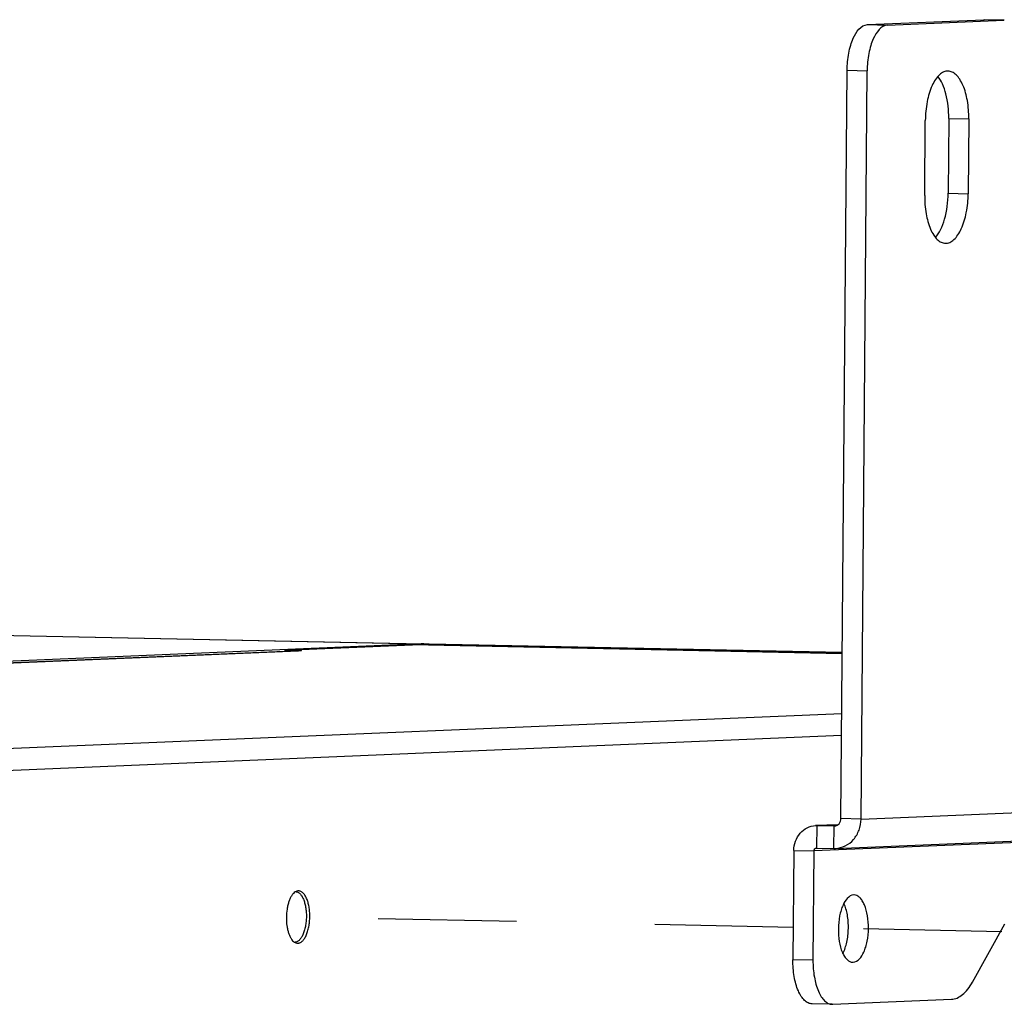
# Model space of a CAD drawing. Header units: millimetres. Extents: x 0 to 1750, y -1720 to 477.
# Tile 274 of 317: x 1111 to 1177, y -802 to -736. Entities that reach past the tile are written whole.
import ezdxf

# ---------------------------------------------------------------- set-up
doc = ezdxf.new("R2010")
doc.units = ezdxf.units.MM
doc.header["$LTSCALE"] = 92.51
doc.linetypes.add('DASHED', pattern=[0.2, 0.1, -0.1])
for name, color, linetype in [('20_ALL_FEATURES', 7, 'CONTINUOUS'), ('8002_SP-M4-1DXF_CONTINUOUS_LINE', 7, 'CONTINUOUS'), ('DE-11-067467DXF_CONTINUOUS_LINE', 7, 'CONTINUOUS'), ('DE-11-080277DXF_CONTINUOUS_LINE', 7, 'CONTINUOUS'), ('DE-11-080278DXF_CONTINUOUS_LINE', 7, 'CONTINUOUS'), ('DE-13-001875DXF_CONTINUOUS_LINE', 7, 'CONTINUOUS')]:
    doc.layers.add(name, color=color, linetype=linetype)

msp = doc.modelspace()

# ---------------------------------------------------------------- linework, layer by layer
at = {"layer": '20_ALL_FEATURES', "linetype": 'DASHED'}
for p, q in [((1162.811, -796.473), (1128.937, -795.769)), ((1232.259, -797.918), (1165.83, -796.536))]:
    msp.add_line(p, q, dxfattribs=at)
at = {"layer": '8002_SP-M4-1DXF_CONTINUOUS_LINE'}
for points, knots in [([(1129.557, -794.087), (1129.581, -794.088), (1129.631, -794.096), (1129.703, -794.123), (1129.773, -794.165), (1129.867, -794.245), (1129.974, -794.383), (1130.08, -794.591), (1130.166, -794.84), (1130.228, -795.123), (1130.266, -795.43), (1130.273, -795.641), (1130.272, -795.749)], [0, 0, 0, 0, 0.037637, 0.076735, 0.11843, 0.163577, 0.266069, 0.386163, 0.522833, 0.673355, 0.833899, 1, 1, 1, 1]), ([(1130.272, -795.749), (1130.271, -795.861), (1130.26, -796.081), (1130.214, -796.401), (1130.142, -796.698), (1130.046, -796.959), (1129.929, -797.176), (1129.814, -797.319), (1129.713, -797.4), (1129.639, -797.443), (1129.563, -797.468), (1129.512, -797.474), (1129.486, -797.474)], [0, 0, 0, 0, 0.164814, 0.325181, 0.476245, 0.613767, 0.73463, 0.837468, 0.882563, 0.924043, 0.962791, 1, 1, 1, 1])]:
    msp.add_open_spline(points, degree=3, knots=knots, dxfattribs=at)
at = {"layer": 'DE-11-067467DXF_CONTINUOUS_LINE'}
for p, q in [((1167.78, -736.172), (1175.542, -735.846)), ((1167.78, -736.172), (1169.122, -736.2)), ((1169.122, -736.2), (1176.884, -735.874)), ((1175.542, -735.846), (1175.58, -735.846)), ((1176.884, -735.874), (1175.542, -735.846)), ((1176.921, -735.873), (1175.58, -735.846)), ((1176.921, -735.874), (1176.884, -735.874)), ((1166.001, -789.21), (1166.414, -739.227)), ((1166.414, -739.227), (1167.755, -739.255)), ((1167.343, -789.238), (1167.755, -739.255)), ((1171.599, -747.588), (1171.64, -742.589)), ((1173.206, -742.439), (1173.165, -747.438)), ((1173.206, -742.439), (1174.547, -742.467)), ((1174.547, -742.467), (1174.506, -747.466)), ((1173.165, -747.438), (1174.506, -747.466)), ((1167.343, -789.238), (1252.326, -785.669)), ((1165.638, -791.199), (1250.621, -787.63)), ((1249.178, -787.803), (1164.195, -791.372)), ((1165.807, -789.614), (1164.302, -789.677)), ((1164.302, -789.678), (1164.388, -789.676)), ((1164.388, -789.676), (1164.375, -791.175)), ((1165.804, -789.617), (1164.388, -789.676)), ((1164.388, -789.676), (1165.55, -789.7)), ((1165.538, -791.2), (1165.55, -789.7)), ((1165.55, -789.7), (1165.575, -789.699)), ((1165.55, -789.7), (1165.575, -789.7)), ((1167.343, -789.238), (1166.001, -789.21)), ((1162.853, -791.344), (1162.793, -798.641)), ((1162.853, -791.344), (1164.195, -791.372)), ((1164.195, -791.372), (1164.134, -798.669)), ((1164.375, -791.175), (1165.538, -791.2)), ((1165.538, -791.2), (1165.638, -791.197)), ((1166.881, -794.308), (1166.853, -794.308)), ((1174.795, -800.124), (1176.956, -796.228)), ((1164.134, -798.669), (1162.793, -798.641)), ((1166.788, -798.806), (1166.816, -798.806)), ((1165.452, -801.612), (1173.389, -801.278)), ((1165.414, -801.612), (1164.072, -801.584)), ((1165.414, -801.612), (1165.452, -801.612))]:
    msp.add_line(p, q, dxfattribs=at)
for points, knots in [([(1166.414, -739.227), (1166.417, -738.841), (1166.468, -738.276), (1166.642, -737.56), (1166.896, -736.844), (1167.339, -736.19), (1167.78, -736.172)], [0, 0, 0, 0, 0.329365, 0.482762, 0.622778, 1, 1, 1, 1]), ([(1169.122, -736.2), (1168.68, -736.218), (1168.238, -736.872), (1167.983, -737.588), (1167.809, -738.304), (1167.758, -738.869), (1167.755, -739.255)], [0, 0, 0, 0, 0.377222, 0.517238, 0.670635, 1, 1, 1, 1]), ([(1173.161, -739.279), (1173.063, -739.277), (1172.849, -739.324), (1172.563, -739.526), (1172.305, -739.841), (1171.986, -740.431), (1171.719, -741.362), (1171.644, -742.164), (1171.64, -742.589)], [0, 0, 0, 0, 0.075567, 0.161652, 0.264324, 0.385196, 0.673907, 1, 1, 1, 1]), ([(1173.206, -742.439), (1173.21, -741.89), (1173.134, -741.097), (1172.824, -740.164), (1172.608, -739.785), (1172.484, -739.633)], [0, 0, 0, 0, 0.560253, 0.800489, 1, 1, 1, 1]), ([(1174.547, -742.467), (1174.551, -742.06), (1174.494, -741.294), (1174.259, -740.402), (1173.968, -739.836), (1173.729, -739.532), (1173.459, -739.333), (1173.256, -739.281), (1173.161, -739.279)], [0, 0, 0, 0, 0.327578, 0.614864, 0.734954, 0.83727, 0.923625, 1, 1, 1, 1]), ([(1171.599, -747.588), (1171.596, -747.995), (1171.652, -748.761), (1171.887, -749.653), (1172.178, -750.219), (1172.418, -750.523), (1172.687, -750.722), (1172.89, -750.774), (1172.985, -750.776)], [0, 0, 0, 0, 0.327578, 0.614864, 0.734954, 0.83727, 0.923625, 1, 1, 1, 1]), ([(1172.322, -750.394), (1172.46, -750.24), (1172.704, -749.844), (1173.059, -748.863), (1173.16, -748.021), (1173.165, -747.438)], [0, 0, 0, 0, 0.198874, 0.439932, 1, 1, 1, 1]), ([(1172.985, -750.776), (1173.083, -750.778), (1173.297, -750.731), (1173.583, -750.529), (1173.841, -750.214), (1174.161, -749.624), (1174.427, -748.693), (1174.503, -747.891), (1174.506, -747.466)], [0, 0, 0, 0, 0.075567, 0.161652, 0.264324, 0.385196, 0.673907, 1, 1, 1, 1]), ([(1162.853, -791.344), (1162.855, -791.132), (1162.929, -790.711), (1163.243, -790.167), (1163.721, -789.787), (1164.111, -789.685), (1164.302, -789.677)], [0, 0, 0, 0, 0.262678, 0.517767, 0.76245, 1, 1, 1, 1]), ([(1165.575, -789.7), (1165.687, -789.695), (1165.921, -789.574), (1166, -789.331), (1166.001, -789.21)], [0, 0, 0, 0, 0.480857, 1, 1, 1, 1]), ([(1165.638, -791.199), (1165.864, -791.189), (1166.322, -791.069), (1166.884, -790.622), (1167.254, -789.982), (1167.341, -789.487), (1167.343, -789.238)], [0, 0, 0, 0, 0.23755, 0.482233, 0.737322, 1, 1, 1, 1]), ([(1164.195, -791.372), (1164.195, -791.322), (1164.229, -791.22), (1164.329, -791.174), (1164.375, -791.175)], [0, 0, 0, 0, 0.519768, 1, 1, 1, 1]), ([(1166.853, -794.308), (1166.526, -794.322), (1166.196, -794.803), (1166.005, -795.333), (1165.873, -795.863), (1165.805, -796.566), (1165.861, -797.39), (1166.023, -798.016), (1166.225, -798.414), (1166.392, -798.628), (1166.58, -798.769), (1166.721, -798.805), (1166.788, -798.807)], [0, 0, 0, 0, 0.188309, 0.258076, 0.334594, 0.499174, 0.663035, 0.807107, 0.867348, 0.91862, 0.961858, 1, 1, 1, 1]), ([(1166.816, -798.806), (1167.143, -798.793), (1167.474, -798.311), (1167.665, -797.782), (1167.797, -797.251), (1167.864, -796.548), (1167.808, -795.725), (1167.646, -795.098), (1167.444, -794.7), (1167.278, -794.486), (1167.09, -794.346), (1166.948, -794.309), (1166.881, -794.308)], [0, 0, 0, 0, 0.188309, 0.258076, 0.334594, 0.499174, 0.663035, 0.807107, 0.867348, 0.91862, 0.961858, 1, 1, 1, 1]), ([(1166.13, -798.217), (1166.253, -797.982), (1166.429, -797.429), (1166.526, -796.551), (1166.466, -795.669), (1166.313, -795.109), (1166.199, -794.869)], [0, 0, 0, 0, 0.231943, 0.500004, 0.768065, 1, 1, 1, 1]), ([(1164.072, -801.584), (1163.985, -801.582), (1163.797, -801.535), (1163.549, -801.351), (1163.328, -801.07), (1163.059, -800.548), (1162.842, -799.724), (1162.79, -799.017), (1162.793, -798.641)], [0, 0, 0, 0, 0.076387, 0.162768, 0.265066, 0.385151, 0.672444, 1, 1, 1, 1]), ([(1164.134, -798.669), (1164.131, -799.045), (1164.184, -799.752), (1164.401, -800.576), (1164.669, -801.098), (1164.89, -801.379), (1165.139, -801.563), (1165.326, -801.61), (1165.414, -801.612)], [0, 0, 0, 0, 0.327556, 0.614849, 0.734934, 0.837232, 0.923613, 1, 1, 1, 1]), ([(1173.389, -801.278), (1173.518, -801.273), (1173.789, -801.207), (1174.162, -800.965), (1174.507, -800.596), (1174.702, -800.293), (1174.795, -800.124)], [0, 0, 0, 0, 0.203878, 0.431474, 0.695301, 1, 1, 1, 1])]:
    msp.add_open_spline(points, degree=3, knots=knots, dxfattribs=at)
at = {"layer": 'DE-11-080277DXF_CONTINUOUS_LINE'}
for p, q in [((1138.382, -777.549), (1137.935, -777.568)), ((1137.935, -777.568), (1166.093, -778.154)), ((1166.093, -778.126), (1138.382, -777.549)), ((1166.093, -778.122), (1138.483, -777.548))]:
    msp.add_line(p, q, dxfattribs=at)
msp.add_arc((1138.449, -779.149), 1.601, 88.80991, 92.40541, dxfattribs=at)
msp.add_open_spline([(1137.935, -777.568), (1137.911, -777.569), (1137.862, -777.577), (1137.817, -777.597), (1137.794, -777.609)], degree=3, knots=[0, 0, 0, 0, 0.48561, 1, 1, 1, 1], dxfattribs=at)
at = {"layer": 'DE-11-080278DXF_CONTINUOUS_LINE'}
for p, q in [((1128.864, -777.957), (1137.362, -777.6)), ((1166.092, -778.198), (1137.362, -777.6)), ((1129.893, -777.993), (1024.853, -782.403)), ((1024.876, -782.4), (1129.743, -777.997)), ((1128.863, -778.034), (1128.864, -777.957)), ((1128.864, -777.957), (1129.669, -777.974)), ((1129.669, -777.974), (1129.669, -778)), ((1107.132, -784.663), (1166.059, -782.189)), ((1166.047, -783.667), (1108.149, -786.098))]:
    msp.add_line(p, q, dxfattribs=at)
for points, knots in [([(1129.669, -777.974), (1129.689, -777.974), (1129.727, -777.975), (1129.781, -777.977), (1129.828, -777.978), (1129.868, -777.98), (1129.896, -777.982), (1129.915, -777.983), (1129.926, -777.984), (1129.934, -777.985), (1129.94, -777.985), (1129.943, -777.986), (1129.945, -777.987), (1129.945, -777.987)], [0, 0, 0, 0, 0.214999, 0.410467, 0.582676, 0.728342, 0.844694, 0.891168, 0.92954, 0.959641, 0.981355, 0.994663, 1, 1, 1, 1]), ([(1129.893, -777.993), (1129.875, -777.993), (1129.825, -777.994), (1129.775, -777.995), (1129.743, -777.997)], [0, 0, 0, 0, 0.351235, 1, 1, 1, 1]), ([(1129.945, -777.987), (1129.945, -777.988), (1129.944, -777.988), (1129.942, -777.989), (1129.937, -777.99), (1129.931, -777.99), (1129.924, -777.991), (1129.911, -777.992), (1129.9, -777.992), (1129.893, -777.993)], [0, 0, 0, 0, 0.02082, 0.06988, 0.149427, 0.259623, 0.400242, 0.570885, 1, 1, 1, 1]), ([(1129.53, -794.104), (1129.486, -794.132), (1129.399, -794.207), (1129.287, -794.353), (1129.187, -794.536), (1129.101, -794.751), (1129.03, -794.994), (1128.96, -795.35), (1128.938, -795.629), (1128.936, -795.818)], [0, 0, 0, 0, 0.084476, 0.182128, 0.293534, 0.417863, 0.553331, 0.697504, 1, 1, 1, 1]), ([(1129.755, -794.035), (1129.717, -794.034), (1129.637, -794.046), (1129.565, -794.081), (1129.53, -794.104)], [0, 0, 0, 0, 0.481244, 1, 1, 1, 1]), ([(1130.502, -795.752), (1130.503, -795.64), (1130.495, -795.421), (1130.456, -795.102), (1130.39, -794.808), (1130.3, -794.55), (1130.19, -794.335), (1130.078, -794.193), (1129.98, -794.112), (1129.907, -794.069), (1129.832, -794.043), (1129.781, -794.036), (1129.755, -794.035)], [0, 0, 0, 0, 0.166499, 0.327376, 0.478081, 0.614755, 0.73466, 0.836815, 0.881783, 0.923327, 0.962341, 1, 1, 1, 1]), ([(1128.936, -795.818), (1128.935, -795.999), (1128.951, -796.267), (1129.011, -796.609), (1129.073, -796.841), (1129.151, -797.046), (1129.243, -797.222), (1129.347, -797.362), (1129.428, -797.435), (1129.47, -797.463)], [0, 0, 0, 0, 0.304752, 0.448893, 0.583875, 0.707511, 0.818257, 0.915501, 1, 1, 1, 1]), ([(1129.682, -797.534), (1129.709, -797.535), (1129.762, -797.53), (1129.841, -797.505), (1129.919, -797.462), (1130.023, -797.379), (1130.144, -797.232), (1130.265, -797.008), (1130.365, -796.737), (1130.441, -796.43), (1130.489, -796.097), (1130.501, -795.868), (1130.502, -795.752)], [0, 0, 0, 0, 0.037226, 0.075886, 0.117213, 0.162129, 0.264638, 0.385321, 0.522857, 0.674109, 0.834805, 1, 1, 1, 1]), ([(1129.47, -797.463), (1129.502, -797.485), (1129.57, -797.52), (1129.646, -797.534), (1129.682, -797.534)], [0, 0, 0, 0, 0.517327, 1, 1, 1, 1])]:
    msp.add_open_spline(points, degree=3, knots=knots, dxfattribs=at)
at = {"layer": 'DE-13-001875DXF_CONTINUOUS_LINE'}
for p, q in [((1063.256, -775.986), (1137.935, -777.54)), ((1063.357, -775.985), (1138.035, -777.539)), ((1137.935, -777.54), (1013.144, -782.78)), ((1138.035, -777.539), (1137.935, -777.54))]:
    msp.add_line(p, q, dxfattribs=at)
for centre, radius, start, end in [((1137.922, -777.96), 0.421, 71.37979, 77.52547), ((1137.994, -779.545), 2.007, 83.83114, 88.80552)]:
    msp.add_arc(centre, radius, start, end, dxfattribs=at)
msp.add_open_spline([(1138.013, -777.549), (1137.987, -777.544), (1137.961, -777.54), (1137.935, -777.54)], degree=3, dxfattribs=at)

doc.saveas('drawing.dxf')
